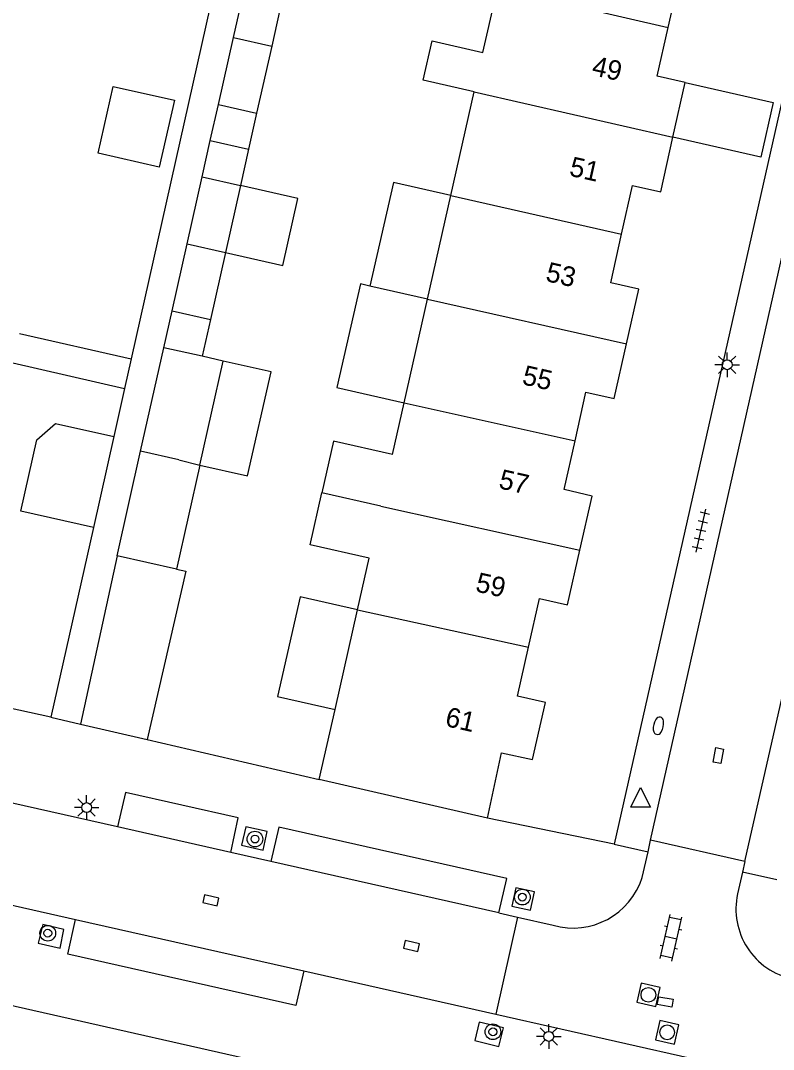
# Model space of a CAD drawing. Extents: x 128999 to 131010, y 395498 to 399007.
# Drawn here: x 129075.8 to 129114.2, y 398713.2 to 398765.6 of the extents above; entities that cross this region are included whole.
import ezdxf

# ---------------------------------------------------------------- set-up
doc = ezdxf.new("R2010")
doc.units = 0
for name, color, linetype in [('gg-afsc-muur', 7, 'Continuous'), ('gg-anno-huisnummerreeks BGT', 7, 'Continuous'), ('gg-bbg-bijgebouw', 7, 'Continuous'), ('gg-bbg-gedigitaliseerde bebouwing', 7, 'Continuous'), ('gg-bbg-gedigitaliseerde bijgebouw', 7, 'Continuous'), ('gg-bbg-hoofdgebouw', 7, 'Continuous'), ('gg-bbg-luifel en loopbrug', 7, 'Continuous'), ('gg-bbg-tussenscheiding', 7, 'Continuous'), ('gg-knt-verharding', 7, 'Continuous'), ('gg-knt-verharding nz', 7, 'Continuous'), ('gt-grn-weggrens', 7, 'Continuous'), ('gt-symb-boom', 7, 'Continuous'), ('gt-symb-brandkraan', 7, 'Continuous'), ('gt-symb-klinker verharding', 7, 'Continuous'), ('gt-symb-kolk', 7, 'Continuous'), ('gt-symb-kolk center center', 7, 'Continuous'), ('gt-symb-lichtmast', 7, 'Continuous'), ('gt-symb-rioolschacht', 7, 'Continuous'), ('gt-symb-tegel verharding', 7, 'Continuous'), ('gt-symb-waterafsluiter', 7, 'Continuous')]:
    doc.layers.add(name, color=color, linetype=linetype)

# ---------------------------------------------------------------- blocks, each defined once
blk = doc.blocks.new('gt0-LMAST')
at = {"layer": 'gt-symb-lichtmast'}
for p, q in [((-0.005, 0.246), (-0.005, 0.621)), ((-0.182, 0.173), (-0.447, 0.438)), ((0.172, 0.173), (0.437, 0.438)), ((-0.255, -0.004), (-0.63, -0.004)), ((-0.182, -0.181), (-0.447, -0.446)), ((-0.005, -0.254), (-0.005, -0.629)), ((0.437, -0.446), (0.172, -0.181)), ((0.245, -0.004), (0.62, -0.004))]:
    blk.add_line(p, q, dxfattribs=at)
blk.add_circle((-0.005, -0.004), 0.25, dxfattribs=at)
blk = doc.blocks.new('gt0-BOOM')
at = {"layer": 'gt-symb-boom'}
for radius in [0.4, 0.2]:
    blk.add_circle((0, 0), radius, dxfattribs=at)
blk = doc.blocks.new('gt0-KOLK')
at = {"layer": 'gt-symb-kolk'}
blk.add_lwpolyline([(0, 0), (0.375, 0), (0.375, 0.4), (-0.375, 0.4), (-0.375, 0), (0, 0)], dxfattribs=at)
blk = doc.blocks.new('gt0-WAFSL')
at = {"layer": 'gt-symb-waterafsluiter'}
for p, q in [((-0.5, -0.333), (0, 0.667)), ((0, 0.667), (0.5, -0.333)), ((0.5, -0.333), (-0.5, -0.333))]:
    blk.add_line(p, q, dxfattribs=at)
blk = doc.blocks.new('gt0-RS')
at = {"layer": 'gt-symb-rioolschacht'}
blk.add_lwpolyline([(-0.5, -0.5), (0.5, -0.5), (0.5, 0.5), (-0.5, 0.5)], close=True, dxfattribs=at)
blk.add_circle((0, 0), 0.375, dxfattribs=at)
blk = doc.blocks.new('gt0-BR')
at = {"layer": 'gt-symb-brandkraan'}
for centre, radius, start, end in [((-0.244, 0), 0.206, 107.5669, 252.4331), ((0.599, -2.664), 3, 106.892, 107.5669), ((0, -0.691), 0.938, 73.108, 106.892), ((-0.599, -2.664), 3, 72.4331, 73.108), ((0.244, 0), 0.206, 287.567, 72.4331), ((0.599, 2.664), 3, 252.4331, 253.108), ((0, 0.691), 0.938, 253.108, 286.8921), ((-0.599, 2.664), 3, 286.8921, 287.567)]:
    blk.add_arc(centre, radius, start, end, dxfattribs=at)
blk = doc.blocks.new('gt0-KOLKCC')
at = {"layer": 'gt-symb-kolk center center'}
blk.add_lwpolyline([(-0.375, 0.2), (0.375, 0.2), (0.375, -0.2), (-0.375, -0.2)], close=True, dxfattribs=at)
blk = doc.blocks.new('gt0-KL1')
at = {"layer": 'gt-symb-klinker verharding'}
for p, q in [((-1.15, 0.3), (1.15, 0.3)), ((-1, -0.3), (-1, 0.3)), ((-0.5, 0.3), (-0.5, 0.45)), ((0, -0.3), (0, 0.3)), ((0.5, 0.3), (0.5, 0.45)), ((1, -0.3), (1, 0.3)), ((-1.15, -0.3), (1.15, -0.3)), ((-0.5, -0.45), (-0.5, -0.3)), ((0.5, -0.45), (0.5, -0.3))]:
    blk.add_line(p, q, dxfattribs=at)
blk = doc.blocks.new('gt0-TEG1')
at = {"layer": 'gt-symb-tegel verharding'}
for p, q in [((-1.125, 0), (1.125, 0)), ((-0.9, -0.25), (-0.9, 0.25)), ((-0.45, -0.25), (-0.45, 0.25)), ((0, -0.25), (0, 0.25)), ((0.45, -0.25), (0.45, 0.25)), ((0.9, -0.25), (0.9, 0.25))]:
    blk.add_line(p, q, dxfattribs=at)

msp = doc.modelspace()

# ---------------------------------------------------------------- linework, layer by layer
at = {"layer": 'gg-afsc-muur'}
for p, q in [((129081.104, 398746.854), (129080.553, 398744.395)), ((129079.513, 398739.755), (129077.346, 398730.082)), ((129077.346, 398730.082), (129068.863, 398731.977)), ((129082.247, 398728.949), (129091.03, 398726.92))]:
    msp.add_line(p, q, dxfattribs=at)
msp.add_lwpolyline([(129100.024, 398837.395), (129094.481, 398813.43), (129095.599, 398811.545), (129081.442, 398748.365)], dxfattribs=at)
at = {"layer": 'gg-bbg-bijgebouw'}
for p, q in [((129086.653, 398764.741), (129087.42, 398768.156)), ((129085.887, 398761.326), (129086.653, 398764.741)), ((129084.29, 398754.214), (129085.057, 398757.629)), ((129083.523, 398750.799), (129084.29, 398754.214)), ((129081.919, 398743.648), (129083.103, 398748.926)), ((129080.723, 398738.321), (129081.919, 398743.648)), ((129080.723, 398738.321), (129078.847, 398729.735)), ((129084.231, 398737.534), (129082.247, 398728.949)), ((129078.847, 398729.735), (129082.247, 398728.949))]:
    msp.add_line(p, q, dxfattribs=at)
at = {"layer": 'gg-bbg-gedigitaliseerde bebouwing'}
for p, q in [((129099.374, 398763.981), (129100.12, 398767.267)), ((129097.737, 398756.689), (129098.928, 398761.978)), ((129096.545, 398751.399), (129097.737, 398756.689)), ((129095.352, 398746.12), (129096.545, 398751.399)), ((129094.757, 398743.479), (129095.352, 398746.12)), ((129092.975, 398735.559), (129093.569, 398738.199)), ((129091.833, 398730.486), (129092.975, 398735.559)), ((129091.03, 398726.92), (129091.833, 398730.486))]:
    msp.add_line(p, q, dxfattribs=at)
for points in [[(129098.928, 398761.978), (129096.326, 398762.569), (129096.781, 398764.57), (129099.374, 398763.981)], [(129094.757, 398743.479), (129091.758, 398744.161), (129091.159, 398741.522)], [(129093.569, 398738.199), (129090.559, 398738.882), (129091.159, 398741.522)]]:
    msp.add_lwpolyline(points, dxfattribs=at)
at = {"layer": 'gg-bbg-gedigitaliseerde bijgebouw'}
for p, q in [((129089.37, 398767.717), (129088.604, 398764.302)), ((129088.604, 398764.302), (129087.837, 398760.887)), ((129085.887, 398761.326), (129087.837, 398760.887)), ((129085.057, 398757.629), (129087.008, 398757.191)), ((129087.008, 398757.191), (129086.242, 398753.776)), ((129086.242, 398753.776), (129085.475, 398750.361)), ((129083.523, 398750.799), (129085.475, 398750.361)), ((129085.055, 398748.488), (129083.103, 398748.926)), ((129086.128, 398748.247), (129085.055, 398748.488)), ((129084.938, 398742.945), (129086.128, 398748.247)), ((129084.938, 398742.945), (129083.748, 398737.642)), ((129083.748, 398737.642), (129084.231, 398737.534))]:
    msp.add_line(p, q, dxfattribs=at)
msp.add_lwpolyline([(129080.528, 398762.25), (129083.649, 398761.542), (129082.874, 398758.128), (129079.754, 398758.836), (129080.528, 398762.25)], dxfattribs=at)
at = {"layer": 'gg-bbg-hoofdgebouw'}
for p, q in [((129109.065, 398759.66), (129109.69, 398762.45)), ((129099.6, 398724.94), (129091.03, 398726.92))]:
    msp.add_line(p, q, dxfattribs=at)
for points in [[(129108.818, 398765.243), (129109.38, 398767.73), (129110.81, 398767.4), (129111.434, 398770.181)], [(129109.69, 398762.45), (129108.26, 398762.77), (129108.818, 398765.243)], [(129106.447, 398754.708), (129107.01, 398757.2), (129108.44, 398756.87), (129109.065, 398759.66)], [(129106.694, 398749.119), (129107.33, 398751.91), (129105.89, 398752.24), (129106.447, 398754.708)], [(129104.071, 398744.181), (129104.63, 398746.66), (129106.06, 398746.34), (129106.694, 398749.119)], [(129104.317, 398738.601), (129104.94, 398741.36), (129103.51, 398741.69), (129104.071, 398744.181)], [(129101.702, 398733.66), (129102.26, 398736.14), (129103.69, 398735.82), (129104.317, 398738.601)], [(129099.6, 398724.94), (129100.33, 398728.28), (129101.91, 398727.94), (129102.57, 398730.84), (129101.14, 398731.16), (129101.702, 398733.66)]]:
    msp.add_lwpolyline(points, dxfattribs=at)
at = {"layer": 'gg-bbg-luifel en loopbrug'}
for p, q in [((129085.473, 398759.483), (129085.887, 398761.326)), ((129087.837, 398760.887), (129087.424, 398759.045)), ((129085.057, 398757.629), (129085.473, 398759.483)), ((129085.473, 398759.483), (129087.424, 398759.045)), ((129087.424, 398759.045), (129087.008, 398757.191)), ((129096.545, 398751.399), (129093.612, 398752.064)), ((129083.103, 398748.926), (129083.523, 398750.799)), ((129085.475, 398750.361), (129085.055, 398748.488)), ((129075.741, 398749.658), (129081.442, 398748.365)), ((129075.4, 398748.148), (129081.104, 398746.854)), ((129081.442, 398748.365), (129081.104, 398746.854)), ((129080.553, 398744.395), (129079.513, 398739.755))]:
    msp.add_line(p, q, dxfattribs=at)
for points in [[(129109.69, 398762.45), (129114.176, 398761.432), (129113.543, 398758.644), (129109.065, 398759.66)], [(129086.242, 398753.776), (129089.169, 398753.117), (129089.937, 398756.532), (129087.008, 398757.191)], [(129097.737, 398756.689), (129094.811, 398757.353), (129093.612, 398752.064)], [(129093.612, 398752.064), (129093.124, 398752.175), (129091.927, 398746.897), (129095.352, 398746.12)], [(129084.938, 398742.945), (129087.377, 398742.396), (129088.57, 398747.698), (129086.128, 398748.247)], [(129079.513, 398739.755), (129075.809, 398740.596), (129076.634, 398744.232), (129077.585, 398745.059), (129080.553, 398744.395)], [(129092.975, 398735.559), (129090.049, 398736.223), (129088.899, 398731.152), (129091.833, 398730.486)]]:
    msp.add_lwpolyline(points, dxfattribs=at)
at = {"layer": 'gg-bbg-tussenscheiding'}
for p, q in [((129100.12, 398767.267), (129108.818, 398765.243)), ((129086.653, 398764.741), (129088.604, 398764.302)), ((129098.928, 398761.978), (129109.065, 398759.66)), ((129097.737, 398756.689), (129106.447, 398754.708)), ((129084.29, 398754.214), (129086.242, 398753.776)), ((129096.545, 398751.399), (129106.694, 398749.119)), ((129095.352, 398746.12), (129104.071, 398744.181)), ((129083.87, 398743.21), (129081.919, 398743.648)), ((129083.87, 398743.21), (129084.938, 398742.945)), ((129094.163, 398740.839), (129091.159, 398741.522)), ((129094.163, 398740.839), (129104.317, 398738.601)), ((129083.748, 398737.642), (129080.723, 398738.321)), ((129092.975, 398735.559), (129101.702, 398733.66))]:
    msp.add_line(p, q, dxfattribs=at)
at = {"layer": 'gg-knt-verharding'}
for p, q in [((129080.744, 398724.499), (129072.831, 398726.286)), ((129106.06, 398723.61), (129099.6, 398724.94)), ((129058.921, 398724.218), (129078.607, 398719.782)), ((129107.796, 398723.231), (129107.928, 398723.816)), ((129112.735, 398722.731), (129107.928, 398723.816)), ((129088.563, 398722.732), (129086.521, 398723.194)), ((129107.501, 398721.92), (129107.796, 398723.231)), ((129112.735, 398722.731), (129112.61, 398722.182)), ((129046.63, 398721.85), (129145.579, 398699.584)), ((129112.61, 398722.182), (129112.36, 398721.079)), ((129101.139, 398719.891), (129100.025, 398714.956)), ((129100.183, 398720.107), (129101.139, 398719.891)), ((129101.139, 398719.891), (129102.961, 398719.48)), ((129090.248, 398717.159), (129100.025, 398714.956)), ((129100.025, 398714.956), (129114.661, 398711.659))]:
    msp.add_line(p, q, dxfattribs=at)
for points in [[(129107.928, 398723.816), (129117.59, 398766.74), (129117.75, 398767.02), (129121, 398769.13), (129121.251, 398769.47), (129134.003, 398825.797)], [(129112.735, 398722.731), (129121.38, 398760.8), (129121.62, 398761.16), (129124.82, 398763.18), (129125.04, 398763.47), (129138.809, 398824.702)], [(129127.62, 398805.55), (129119.88, 398771.4), (129116.32, 398769.03), (129106.06, 398723.61)], [(129086.521, 398723.194), (129086.9, 398724.959), (129081.15, 398726.256), (129080.744, 398724.499)], [(129088.381, 398724.262), (129087.291, 398724.501), (129087.06, 398723.565), (129088.172, 398723.302), (129088.381, 398724.262)], [(129100.183, 398720.107), (129100.588, 398721.872), (129088.963, 398724.489), (129088.563, 398722.732)], [(129100.855, 398720.453), (129101.807, 398720.248), (129102.005, 398721.188), (129101.053, 398721.393), (129100.855, 398720.453)], [(129090.248, 398717.159), (129089.831, 398715.395), (129078.214, 398718.005), (129078.607, 398719.782)], [(129078.005, 398719.271), (129076.933, 398719.526), (129076.696, 398718.566), (129077.816, 398718.315), (129078.005, 398719.271)], [(129100.423, 398714.255), (129099.185, 398714.537), (129098.971, 398713.598), (129100.191, 398713.297), (129100.423, 398714.255)]]:
    msp.add_lwpolyline(points, dxfattribs=at)
for centre, radius, start, end in [((129103.969, 398723.048), 3.708, 254.225, 342.2861), ((129115.91, 398720.305), 3.633, 167.7001, 258.0896)]:
    msp.add_arc(centre, radius, start, end, dxfattribs=at)
at = {"layer": 'gg-knt-verharding nz'}
for p, q in [((129086.521, 398723.194), (129080.744, 398724.499)), ((129100.183, 398720.107), (129088.563, 398722.732)), ((129078.607, 398719.782), (129090.248, 398717.159))]:
    msp.add_line(p, q, dxfattribs=at)
at = {"layer": 'gt-grn-weggrens'}
for p, q in [((129077.346, 398730.082), (129078.847, 398729.735)), ((129106.06, 398723.61), (129107.796, 398723.231)), ((129114.36, 398721.8), (129112.61, 398722.182))]:
    msp.add_line(p, q, dxfattribs=at)

# ---------------------------------------------------------------- block references
at = {"layer": 'gt-symb-boom'}
for p in [(129087.751, 398723.875), (129101.386, 398720.915), (129077.186, 398719.077), (129099.884, 398714.049)]:
    msp.add_blockref('gt0-BOOM', p, dxfattribs=at)
at = {"layer": 'gt-symb-brandkraan', "rotation": 77.29726808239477}
msp.add_blockref('gt0-BR', (129108.326, 398729.654), dxfattribs=at)
at = {"layer": 'gt-symb-klinker verharding', "rotation": 77.28466301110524}
msp.add_blockref('gt0-KL1', (129108.965, 398718.842), dxfattribs=at)
at = {"layer": 'gt-symb-kolk'}
for p, rotation in [((129085.55, 398720.942), 167.17287657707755), ((129095.78, 398718.616), 167.40904938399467)]:
    msp.add_blockref('gt0-KOLK', p, dxfattribs=dict(at, rotation=rotation))
at = {"layer": 'gt-symb-kolk center center'}
for p, rotation in [((129111.384, 398728.135), -100.78161673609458), ((129108.671, 398715.574), 169.85920685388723)]:
    msp.add_blockref('gt0-KOLKCC', p, dxfattribs=dict(at, rotation=rotation))
at = {"layer": 'gt-symb-lichtmast'}
for p in [(129111.835, 398748.06), (129079.17, 398725.486), (129102.739, 398713.816)]:
    msp.add_blockref('gt0-LMAST', p, dxfattribs=at)
at = {"layer": 'gt-symb-rioolschacht'}
for p, rotation in [((129107.814, 398715.934), 77.28466301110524), ((129108.77, 398714.022), 77.28466301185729)]:
    msp.add_blockref('gt0-RS', p, dxfattribs=dict(at, rotation=rotation))
at = {"layer": 'gt-symb-tegel verharding', "rotation": 77.28466301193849}
msp.add_blockref('gt0-TEG1', (129110.491, 398739.603), dxfattribs=at)
at = {"layer": 'gt-symb-waterafsluiter'}
msp.add_blockref('gt0-WAFSL', (129107.415, 398725.834), dxfattribs=at)

# ---------------------------------------------------------------- texts
at = {"layer": 'gg-anno-huisnummerreeks BGT'}
for s, rotation, p in [('49', 347.4, (129104.882, 398762.837)), ('51', 347.4, (129103.732, 398757.705)), ('53', 347.2, (129102.527, 398752.333)), ('55', 347.2, (129101.327, 398747.071)), ('57', 347.3, (129100.135, 398741.768)), ('59', 347.3, (129098.948, 398736.509)), ('61', 347.2, (129097.4, 398729.65))]:
    msp.add_text(s, height=1, rotation=rotation, dxfattribs=at).set_placement(p)

doc.saveas('drawing.dxf')
